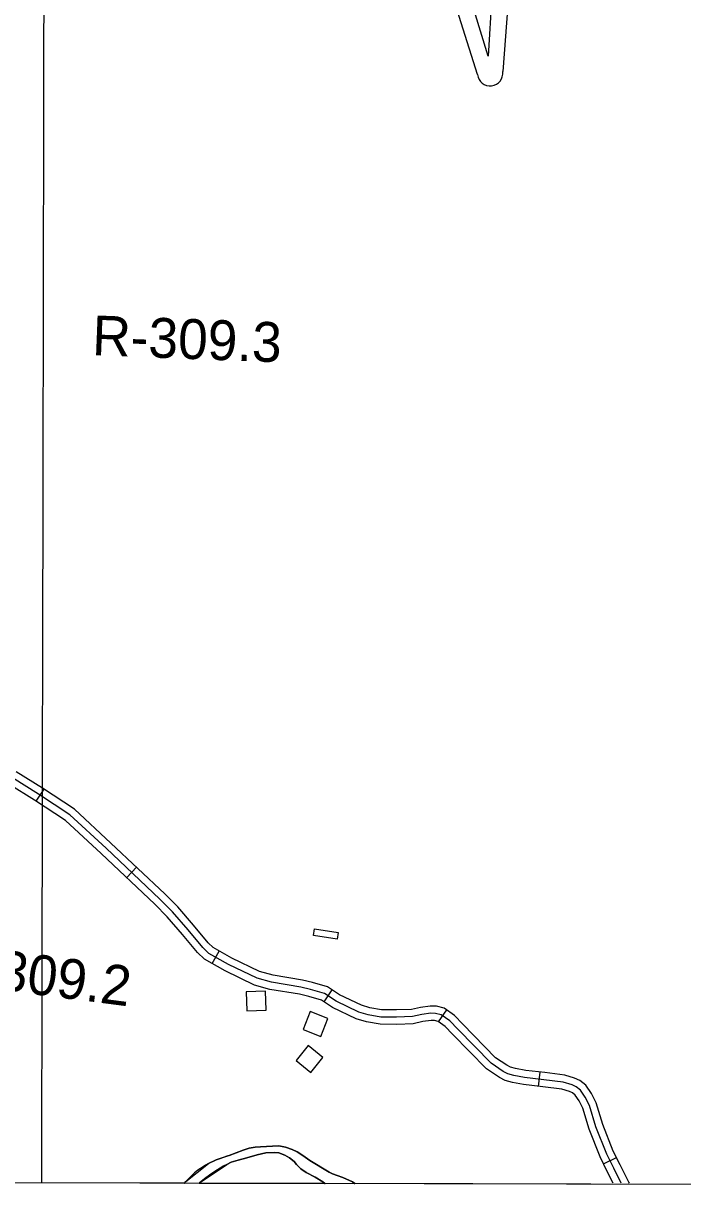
# Model space of a CAD drawing. Extents: x 3180038 to 3217926, y 922069 to 947485.
# Drawn here: x 3212935 to 3214310, y 927448 to 929869 of the extents above; entities that cross this region are included whole.
import ezdxf

# ---------------------------------------------------------------- set-up
doc = ezdxf.new("R2010")
doc.units = 0
for name, color, linetype in [('V-BLDG-OTLN', 7, 'Continuous'), ('V-GRID-FRAM', 7, 'Continuous'), ('V-GRID-MAJR', 7, 'Continuous'), ('V-RIVR-RANG-IDEN', 7, 'Continuous'), ('V-ROAD-CNTR', 7, 'Continuous'), ('V-SITE-VEGE', 7, 'Continuous'), ('V-TOPO-SHOR', 7, 'Continuous'), ('V-TOPO-WATR-IDEN', 7, 'Continuous')]:
    doc.layers.add(name, color=color, linetype=linetype)

msp = doc.modelspace()

# ---------------------------------------------------------------- linework, layer by layer
at = {"layer": 'V-BLDG-OTLN'}
for points in [[(3213542, 927983.3), (3213591.4, 927975.5), (3213589.2, 927961.6), (3213539.8, 927969.4)], [(3213439.8, 927853.5), (3213399.8, 927852.2), (3213401.1, 927812.2), (3213441.1, 927813.6)], [(3213518.3, 927773.7), (3213555.5, 927759.1), (3213570.1, 927796.3), (3213532.9, 927811)], [(3213503.6, 927709), (3213534.6, 927683.8), (3213559.8, 927714.9), (3213528.8, 927740.1)]]:
    msp.add_lwpolyline(points, close=True, dxfattribs=at)
at = {"layer": 'V-GRID-FRAM'}
msp.add_lwpolyline([(3184312.7, 945707.9), (3215616.6, 945637.4), (3215583.5, 927448.1), (3184263.7, 927518.7), (3184312.7, 945707.9)], dxfattribs=at)
at = {"layer": 'V-GRID-MAJR'}
msp.add_spline([(3212973.6, 927454), (3212985, 933516), (3212996.5, 939579.1), (3213008, 945642.2), (3213008, 945643.2)], degree=3, dxfattribs=at)
at = {"layer": 'V-ROAD-CNTR'}
for p, q in [((3212962.1, 928248.8), (3212978.6, 928273.9)), ((3213150.7, 928089.9), (3213171.2, 928111.7)), ((3213329, 927910.9), (3213343.7, 927937)), ((3213562.3, 927831.1), (3213578.9, 927856.1)), ((3213800.5, 927789.8), (3213817.8, 927814.3)), ((3214009.3, 927655.1), (3214012.8, 927684.9)), ((3214144.8, 927493.7), (3214171.7, 927507.1))]:
    msp.add_line(p, q, dxfattribs=at)
for points in [[(3214181.7, 927453.7), (3214166, 927484.8), (3214151.3, 927514.2), (3214128.9, 927570.8), (3214115.2, 927615.3), (3214106.6, 927632.6), (3214096.8, 927647), (3214087.6, 927654.3), (3214079, 927658.4), (3214060.6, 927663.8), (3214020.2, 927668.9), (3213980.2, 927673.7), (3213958, 927677.7), (3213945.1, 927681.1), (3213935.4, 927686.3), (3213910.1, 927703.1), (3213840.9, 927774.2), (3213824.1, 927791.5), (3213806.4, 927804), (3213794.7, 927807.1), (3213784.6, 927807.3), (3213765.7, 927804.6), (3213746.2, 927800.4), (3213713.4, 927799.2), (3213680.4, 927799.4), (3213653.9, 927804), (3213634.4, 927810), (3213587, 927832.7), (3213563.1, 927848.6), (3213534.1, 927856.7), (3213513.9, 927861.8), (3213452.5, 927871.9), (3213422.3, 927880.3), (3213363.1, 927908.9), (3213321.6, 927932.2), (3213309.5, 927944.2), (3213278.5, 927980.9), (3213246, 928018.6), (3213219.9, 928045.3), (3213107.6, 928151), (3213032.4, 928220.4), (3212966.7, 928263.7), (3212912.6, 928297.4)], [(3214199.1, 927453.7), (3214197.5, 927455.6), (3214179.4, 927491.6), (3214165, 927520.4), (3214143, 927575.8), (3214129.2, 927620.9), (3214119.6, 927640.2), (3214108, 927657.4), (3214095.6, 927667.1), (3214084.4, 927672.5), (3214063.7, 927678.5), (3214022, 927683.8), (3213982.4, 927688.5), (3213961.3, 927692.3), (3213950.6, 927695.2), (3213943, 927699.2), (3213919.7, 927714.7), (3213851.6, 927784.6), (3213833.9, 927802.9), (3213812.8, 927817.9), (3213796.7, 927822.1), (3213783.6, 927822.3), (3213763.1, 927819.4), (3213744.3, 927815.4), (3213713.2, 927814.2), (3213681.7, 927814.4), (3213657.4, 927818.7), (3213639.9, 927824), (3213594.4, 927845.8), (3213569.4, 927862.3), (3213538, 927871.2), (3213516.9, 927876.5), (3213455.7, 927886.5), (3213427.6, 927894.4), (3213370, 927922.2), (3213330.7, 927944.3), (3213320.5, 927954.4), (3213289.9, 927990.6), (3213257.1, 928028.8), (3213230.4, 928056), (3213117.8, 928162), (3213041.7, 928232.3), (3212974.8, 928276.3), (3212920.1, 928310.4)], [(3214164.9, 927453.8), (3214152.6, 927478.1), (3214137.6, 927508.1), (3214114.7, 927565.8), (3214101.2, 927609.7), (3214093.6, 927625), (3214085.7, 927636.7), (3214079.7, 927641.5), (3214073.7, 927644.4), (3214057.6, 927649), (3214018.4, 927654.1), (3213978, 927658.8), (3213954.7, 927663), (3213939.6, 927667.1), (3213927.7, 927673.3), (3213900.5, 927691.5), (3213830.1, 927763.7), (3213814.3, 927780.1), (3213799.9, 927790.2), (3213792.6, 927792.2), (3213785.5, 927792.3), (3213768.3, 927789.9), (3213748.1, 927785.5), (3213713.7, 927784.2), (3213679, 927784.4), (3213650.4, 927789.4), (3213629, 927796), (3213579.6, 927819.7), (3213556.8, 927834.8), (3213530.3, 927842.2), (3213510.9, 927847.1), (3213449.2, 927857.2), (3213417, 927866.2), (3213356.1, 927895.6), (3213312.5, 927920.2), (3213298.5, 927934), (3213267, 927971.2), (3213235, 928008.5), (3213209.4, 928034.5), (3213097.4, 928140.1), (3213023.1, 928208.6), (3212958.6, 928251.1), (3212905.2, 928284.4)]]:
    msp.add_lwpolyline(points, dxfattribs=at)
at = {"layer": 'V-SITE-VEGE'}
for p, q in [((3213393.4, 927522.5), (3213364.6, 927511.4)), ((3213406.1, 927526.7), (3213393.4, 927522.5)), ((3213418.6, 927528.7), (3213406.1, 927526.7)), ((3213429.8, 927529.2), (3213418.6, 927528.7)), ((3213454.4, 927530.9), (3213429.8, 927529.2)), ((3213467.9, 927531.1), (3213454.4, 927530.9)), ((3213481.5, 927528.7), (3213467.9, 927531.1)), ((3213495.3, 927523.7), (3213481.5, 927528.7)), ((3213506.3, 927518.9), (3213495.3, 927523.7)), ((3213325.3, 927496.8), (3213321.4, 927494.8)), ((3213331.3, 927499.5), (3213325.3, 927496.8)), ((3213337.4, 927501.9), (3213331.3, 927499.5)), ((3213349.4, 927506.3), (3213337.4, 927501.9)), ((3213361.4, 927510.4), (3213349.4, 927506.3)), ((3213368.3, 927497.2), (3213359.1, 927492.7)), ((3213364.6, 927511.4), (3213361.4, 927510.4)), ((3213382.9, 927501.1), (3213368.3, 927497.2)), ((3213401.2, 927506.2), (3213382.9, 927501.1)), ((3213422.6, 927512.6), (3213401.2, 927506.2)), ((3213440.7, 927516.9), (3213422.6, 927512.6)), ((3213457.8, 927517.6), (3213440.7, 927516.9)), ((3213467.6, 927516.5), (3213457.8, 927517.6)), ((3213480.1, 927511.7), (3213467.6, 927516.5)), ((3213490.1, 927506.2), (3213480.1, 927511.7)), ((3213499.8, 927498.7), (3213490.1, 927506.2)), ((3213504.6, 927492.7), (3213499.8, 927498.7)), ((3213517.6, 927511.3), (3213506.3, 927518.9)), ((3213532.3, 927500.6), (3213517.6, 927511.3)), ((3213572.8, 927476.2), (3213532.3, 927500.6)), ((3213292.2, 927474.7), (3213288.3, 927471.3)), ((3213299, 927480.3), (3213292.2, 927474.7)), ((3213304.4, 927484.3), (3213299, 927480.3)), ((3213308.5, 927487.1), (3213304.4, 927484.3)), ((3213314.8, 927491.1), (3213308.5, 927487.1)), ((3213321.4, 927494.8), (3213314.8, 927491.1)), ((3213330.2, 927475), (3213323.3, 927470)), ((3213339.7, 927481.4), (3213330.2, 927475)), ((3213345.2, 927484.9), (3213339.7, 927481.4)), ((3213351.6, 927488.7), (3213345.2, 927484.9)), ((3213359.1, 927492.7), (3213351.6, 927488.7)), ((3213513.9, 927483.2), (3213504.6, 927492.7)), ((3213524.9, 927475.7), (3213513.9, 927483.2)), ((3213543.2, 927466.3), (3213524.9, 927475.7)), ((3213580, 927472.8), (3213572.8, 927476.2)), ((3213589.6, 927469.8), (3213580, 927472.8)), ((3213270.3, 927453.3), (3212573.3, 927454.9)), ((3213274, 927457.3), (3213270.3, 927453.3)), ((3213279.3, 927462.8), (3213274, 927457.3)), ((3213284.1, 927467.4), (3213279.3, 927462.8)), ((3213288.3, 927471.3), (3213284.1, 927467.4)), ((3213302.2, 927453.8), (3213301.5, 927453.3)), ((3213301.5, 927453.3), (3213564.3, 927452.7)), ((3213302.7, 927454.2), (3213302.2, 927453.8)), ((3213563.7, 927453.1), (3213302.2, 927453.8)), ((3213302.2, 927453.8), (3213563.7, 927453.1)), ((3213313, 927462.2), (3213302.7, 927454.2)), ((3213323.3, 927470), (3213313, 927462.2)), ((3213559.5, 927456.2), (3213543.2, 927466.3)), ((3213563.7, 927453.1), (3213559.5, 927456.2)), ((3213564.3, 927452.7), (3213563.7, 927453.1)), ((3213601.5, 927465.6), (3213589.6, 927469.8)), ((3213621.4, 927456), (3213601.5, 927465.6)), ((3213626.3, 927452.5), (3213621.4, 927456)), ((3215583.5, 927448.1), (3213626.3, 927452.5))]:
    msp.add_line(p, q, dxfattribs=at)
at = {"layer": 'V-TOPO-SHOR'}
for points in [[(3213270.9, 927453.8), (3213274, 927457.3), (3213321.4, 927494.8), (3213337.4, 927501.9), (3213361.4, 927510.4), (3213364.6, 927511.4), (3213393.4, 927522.5), (3213406.1, 927526.7), (3213418.6, 927528.7), (3213429.8, 927529.2), (3213454.4, 927530.9), (3213467.9, 927531.1), (3213481.5, 927528.7), (3213495.3, 927523.7), (3213506.3, 927518.9), (3213517.6, 927511.3)], [(3213302.2, 927453.8), (3213302.7, 927454.2), (3213359.1, 927492.7), (3213368.3, 927497.2), (3213382.9, 927501.1), (3213401.2, 927506.2), (3213422.6, 927512.6), (3213440.7, 927516.9), (3213457.8, 927517.6), (3213467.6, 927516.5), (3213480.1, 927511.7), (3213490.1, 927506.2), (3213499.8, 927498.7), (3213504.6, 927492.7), (3213513.9, 927483.2), (3213524.9, 927475.7), (3213543.2, 927466.3), (3213559.5, 927456.2), (3213563.7, 927453.1)], [(3213517.6, 927511.3), (3213532.3, 927500.6), (3213572.8, 927476.2), (3213580, 927472.8), (3213589.6, 927469.8), (3213601.5, 927465.6), (3213621.4, 927456), (3213625.7, 927453)], [(3213270.5, 927453.3), (3213270.9, 927453.8)], [(3213301.7, 927453.3), (3213302.2, 927453.8)], [(3213563.7, 927453.1), (3213564.3, 927452.7)], [(3213625.7, 927453), (3213626.3, 927452.5)]]:
    msp.add_lwpolyline(points, dxfattribs=at)
at = {"layer": 'V-TOPO-WATR-IDEN'}
for points in [[(3213788.5, 931007.2), (3213883.9, 930717), (3214027.6, 930733.9), (3214102.4, 930099.8), (3213958.6, 930082.8), (3213934.6, 929768.6)], [(3213881.9, 929762.4), (3213784.2, 930072.9), (3213760.4, 930274.9), (3213606.1, 930256.8), (3213583.9, 930444.5), (3213738.2, 930462.7), (3213711.9, 930686), (3213735.9, 931000.9)], [(3213919.5, 930054.3), (3213904.1, 929800.8), (3213830.1, 930043.7)]]:
    msp.add_lwpolyline(points, dxfattribs=at)
msp.add_arc((3213908.2, 929765.5), 26.5, 186.7247, 6.7247, dxfattribs=at)

# ---------------------------------------------------------------- texts
at = {"layer": 'V-RIVR-RANG-IDEN'}
for s, rotation, p in [('R-309.3', 357.818, (3213077.7, 929178.1)), ('R-309.2', 352.6102, (3212762.4, 927872.4))]:
    msp.add_text(s, height=83, rotation=rotation, dxfattribs=at).set_placement(p)

doc.saveas('drawing.dxf')
